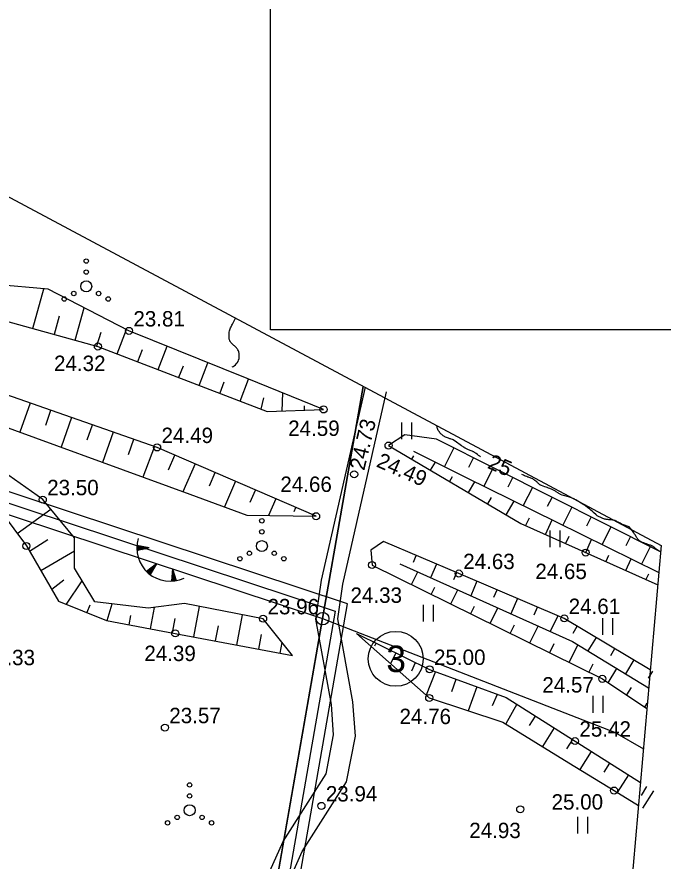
# Model space of a CAD drawing. Extents: x 509422 to 615075, y 6525431 to 6565970.
# Drawn here: x 513513.8 to 513572.5, y 6565829.1 to 6565905.9 of the extents above; entities that cross this region are included whole.
import ezdxf

# ---------------------------------------------------------------- set-up
doc = ezdxf.new("R2010")
doc.units = 0
for name, color, linetype in [('APIIR', 7, 'Continuous'), ('HALJASTUS', 7, 'Continuous'), ('HORISONTAAL', 7, 'Continuous'), ('KORGUS', 7, 'Continuous'), ('MOOTPIIR', 7, 'Continuous'), ('PIIR', 7, 'Continuous'), ('PIIR_TM', 7, 'Continuous'), ('PIIRIMLEITUD', 7, 'Continuous'), ('RELJEEF', 7, 'Continuous'), ('TEE', 7, 'Continuous'), ('VORMISTUS', 7, 'Continuous')]:
    doc.layers.add(name, color=color, linetype=linetype)

msp = doc.modelspace()

# ---------------------------------------------------------------- linework, layer by layer
at = {"layer": 'APIIR'}
msp.add_lwpolyline([(513352.534, 6565439.378), (513354.7, 6565479.99), (513481.83, 6565508.61), (513541.57, 6565851.16), (513545.257, 6565872.285)], dxfattribs=at)
at = {"layer": 'HALJASTUS'}
for p, q in [((513548.747, 6565868.991), (513548.747, 6565867.468)), ((513549.657, 6565868.991), (513549.657, 6565867.468)), ((513562.252, 6565859.174), (513562.252, 6565857.652)), ((513563.162, 6565859.174), (513563.162, 6565857.652)), ((513550.719, 6565852.412), (513550.719, 6565850.89)), ((513551.629, 6565852.412), (513551.629, 6565850.89)), ((513567.047, 6565851.211), (513567.047, 6565849.689)), ((513567.957, 6565851.211), (513567.957, 6565849.689)), ((513566.165, 6565844.128), (513566.165, 6565842.606)), ((513567.075, 6565844.128), (513567.075, 6565842.606)), ((513564.761, 6565833.132), (513564.761, 6565831.61)), ((513565.671, 6565833.132), (513565.671, 6565831.61))]:
    msp.add_line(p, q, dxfattribs=at)
for centre, radius in [((513520.067, 6565883.678), 0.2), ((513520.067, 6565882.678), 0.2), ((513520.067, 6565881.378), 0.5), ((513518.937, 6565880.728), 0.2), ((513521.197, 6565880.728), 0.2), ((513518.067, 6565880.228), 0.2), ((513522.067, 6565880.228), 0.2), ((513536.046, 6565860.057), 0.2), ((513536.046, 6565859.057), 0.2), ((513536.046, 6565857.757), 0.5), ((513534.046, 6565856.607), 0.2), ((513534.916, 6565857.107), 0.2), ((513537.176, 6565857.107), 0.2), ((513538.046, 6565856.607), 0.2), ((513529.474, 6565836.039), 0.2), ((513529.474, 6565835.039), 0.2), ((513529.474, 6565833.739), 0.5), ((513528.344, 6565833.089), 0.2), ((513530.604, 6565833.089), 0.2), ((513527.474, 6565832.589), 0.2), ((513531.474, 6565832.589), 0.2)]:
    msp.add_circle(centre, radius, dxfattribs=at)
at = {"layer": 'HORISONTAAL'}
for points in [[(513533.338, 6565874.067), (513533.432, 6565874.1), (513533.538, 6565874.164), (513533.638, 6565874.243), (513533.721, 6565874.322), (513533.811, 6565874.428), (513533.885, 6565874.542), (513533.935, 6565874.667), (513533.97, 6565874.802), (513533.979, 6565874.863), (513533.99, 6565874.973), (513533.993, 6565875.083), (513533.985, 6565875.192), (513533.969, 6565875.302), (513533.959, 6565875.352), (513533.938, 6565875.434), (513533.91, 6565875.514), (513533.873, 6565875.59), (513533.831, 6565875.663), (513533.781, 6565875.733), (513533.728, 6565875.799), (513533.67, 6565875.861), (513533.608, 6565875.92), (513533.571, 6565875.953), (513533.511, 6565876.007), (513533.45, 6565876.061), (513533.389, 6565876.115), (513533.329, 6565876.169), (513533.308, 6565876.187), (513533.261, 6565876.235), (513533.218, 6565876.285), (513533.18, 6565876.34), (513533.147, 6565876.399), (513533.121, 6565876.46), (513533.1, 6565876.523), (513533.087, 6565876.589), (513533.079, 6565876.655), (513533.063, 6565876.916), (513533.061, 6565877.017), (513533.064, 6565877.119), (513533.077, 6565877.22), (513533.094, 6565877.32), (513533.121, 6565877.418), (513533.153, 6565877.514), (513533.194, 6565877.607), (513533.241, 6565877.698), (513533.323, 6565877.84), (513533.385, 6565877.951), (513533.445, 6565878.062), (513533.502, 6565878.176), (513533.557, 6565878.29), (513533.646, 6565878.481), (513533.649, 6565878.488)], [(513555.927, 6565865.882), (513555.863, 6565865.932), (513555.76, 6565866.01), (513555.657, 6565866.086), (513555.533, 6565866.177), (513555.491, 6565866.206), (513555.449, 6565866.235), (513555.405, 6565866.263), (513555.362, 6565866.29), (513555.317, 6565866.316), (513555.271, 6565866.34), (513555.225, 6565866.362), (513555.178, 6565866.383), (513554.991, 6565866.461), (513554.922, 6565866.491), (513554.852, 6565866.521), (513554.783, 6565866.552), (513554.715, 6565866.584), (513554.612, 6565866.632), (513554.595, 6565866.64), (513554.578, 6565866.649), (513554.562, 6565866.658), (513554.546, 6565866.668), (513554.482, 6565866.707), (513554.466, 6565866.717), (513554.45, 6565866.727), (513554.435, 6565866.738), (513554.419, 6565866.748), (513554.215, 6565866.889), (513554.098, 6565866.969), (513553.98, 6565867.051), (513553.863, 6565867.132), (513553.747, 6565867.214), (513553.45, 6565867.422), (513553.384, 6565867.454), (513553.261, 6565867.487), (513553.2, 6565867.505), (513553.139, 6565867.523), (513553.078, 6565867.544), (513553.019, 6565867.567), (513552.756, 6565867.67), (513552.701, 6565867.694), (513552.648, 6565867.721), (513552.597, 6565867.752), (513552.547, 6565867.785), (513552.5, 6565867.822), (513552.454, 6565867.861), (513552.41, 6565867.902), (513552.368, 6565867.945), (513552.249, 6565868.071), (513552.193, 6565868.138), (513552.142, 6565868.207), (513552.097, 6565868.282), (513552.058, 6565868.36), (513552.027, 6565868.441), (513552.001, 6565868.524), (513551.984, 6565868.609), (513551.972, 6565868.695), (513551.972, 6565868.697)], [(513572.319, 6565857.23), (513572.271, 6565857.254), (513572.214, 6565857.286), (513572.158, 6565857.321), (513572.104, 6565857.359), (513572.008, 6565857.429), (513571.947, 6565857.475), (513571.885, 6565857.522), (513571.825, 6565857.57), (513571.765, 6565857.618), (513571.732, 6565857.646), (513571.688, 6565857.679), (513571.643, 6565857.711), (513571.596, 6565857.74), (513571.548, 6565857.768), (513571.498, 6565857.792), (513571.448, 6565857.814), (513571.397, 6565857.834), (513571.344, 6565857.852), (513571.159, 6565857.91), (513571.038, 6565857.95), (513570.918, 6565857.993), (513570.8, 6565858.04), (513570.683, 6565858.089), (513570.556, 6565858.146), (513570.504, 6565858.172), (513570.455, 6565858.201), (513570.408, 6565858.234), (513570.364, 6565858.27), (513570.317, 6565858.314), (513570.282, 6565858.352), (513570.25, 6565858.392), (513570.22, 6565858.434), (513570.192, 6565858.477), (513570.164, 6565858.52), (513570.137, 6565858.564), (513570.109, 6565858.608), (513570.028, 6565858.742), (513569.959, 6565858.851), (513569.887, 6565858.959), (513569.811, 6565859.064), (513569.732, 6565859.166), (513569.45, 6565859.52), (513568.863, 6565859.734), (513568.791, 6565859.762), (513568.72, 6565859.794), (513568.651, 6565859.829), (513568.584, 6565859.867), (513568.516, 6565859.906), (513568.448, 6565859.943), (513568.378, 6565859.977), (513568.307, 6565860.01), (513568.251, 6565860.035), (513568.15, 6565860.073), (513568.048, 6565860.104), (513567.942, 6565860.125), (513567.835, 6565860.14), (513567.603, 6565860.159), (513567.527, 6565860.166), (513567.45, 6565860.173), (513567.374, 6565860.183), (513567.298, 6565860.193), (513567.223, 6565860.208), (513567.15, 6565860.228), (513567.078, 6565860.254), (513567.009, 6565860.285), (513566.543, 6565860.52), (513566.486, 6565860.556), (513566.45, 6565860.591), (513566.21, 6565860.819), (513566.09, 6565860.929), (513565.967, 6565861.036), (513565.841, 6565861.139), (513565.712, 6565861.239), (513565.45, 6565861.434), (513565.395, 6565861.465), (513565.326, 6565861.506), (513564.947, 6565861.749), (513564.865, 6565861.801), (513564.783, 6565861.852), (513564.7, 6565861.902), (513564.617, 6565861.951), (513564.527, 6565862.002), (513564.448, 6565862.044), (513564.367, 6565862.083), (513564.285, 6565862.12), (513564.202, 6565862.153), (513564.118, 6565862.184), (513564.033, 6565862.211), (513563.947, 6565862.236), (513563.479, 6565862.359), (513563.364, 6565862.396), (513563.229, 6565862.463), (513563.176, 6565862.492), (513563.123, 6565862.522), (513563.071, 6565862.553), (513563.019, 6565862.584), (513562.832, 6565862.702), (513562.77, 6565862.74), (513562.707, 6565862.776), (513562.644, 6565862.81), (513562.579, 6565862.844), (513562.514, 6565862.875), (513562.449, 6565862.906), (513562.383, 6565862.935), (513562.316, 6565862.962), (513562.232, 6565862.996), (513562.123, 6565863.039), (513562.013, 6565863.081), (513561.902, 6565863.12), (513561.791, 6565863.159), (513561.493, 6565863.259), (513561.472, 6565863.267), (513561.451, 6565863.275), (513561.431, 6565863.285), (513561.411, 6565863.296), (513561.333, 6565863.342), (513561.314, 6565863.354), (513561.296, 6565863.367), (513561.279, 6565863.381), (513561.262, 6565863.396), (513561.213, 6565863.442), (513561.173, 6565863.481), (513561.131, 6565863.519), (513561.089, 6565863.556), (513561.047, 6565863.593), (513560.892, 6565863.724), (513560.825, 6565863.775), (513560.756, 6565863.822), (513560.683, 6565863.861), (513560.607, 6565863.896), (513560.528, 6565863.927), (513560.449, 6565863.958), (513560.37, 6565863.987), (513560.291, 6565864.016), (513560.244, 6565864.033), (513560.141, 6565864.072), (513560.039, 6565864.112), (513559.939, 6565864.155), (513559.839, 6565864.199), (513559.699, 6565864.264)]]:
    msp.add_lwpolyline(points, dxfattribs=at)
at = {"layer": 'KORGUS'}
for centre in [(513523.958, 6565877.327), (513521.129, 6565875.908), (513541.655, 6565870.181), (513526.519, 6565866.728), (513547.573, 6565866.898), (513544.443, 6565864.286), (513516.116, 6565861.982), (513540.98, 6565860.472), (513514.623, 6565857.768), (513565.506, 6565857.163), (513546.071, 6565856.035), (513553.965, 6565855.264), (513536.162, 6565851.152), (513563.558, 6565851.18), (513528.165, 6565849.818), (513551.307, 6565846.55), (513567.023, 6565845.685), (513551.269, 6565843.949), (513527.226, 6565841.252), (513564.535, 6565840.028), (513568.09, 6565835.526), (513541.468, 6565834.135), (513559.549, 6565833.827)]:
    msp.add_circle(centre, 0.32, dxfattribs=at)
at = {"layer": 'MOOTPIIR'}
msp.add_lwpolyline([(512879.071, 6565688.193), (512823.932, 6565848.741), (512825.075, 6565884.492), (512827.679, 6565913.01), (513448.17, 6565924.166), (513572.368, 6565857.798), (513561.325, 6565731.726), (513511.309, 6565499.186), (513354.422, 6565438.926), (513251.738, 6565463.508), (513252.747, 6565585.499)], close=True, dxfattribs=at)
at = {"layer": 'PIIR'}
msp.add_lwpolyline([(513442.384, 6565886.056), (512829.322, 6565875.033), (512905.604, 6565720.31), (513290.987, 6565614.399), (513289.987, 6565493.425), (513354.686, 6565477.937), (513483.571, 6565506.952), (513523.89, 6565738.256), (513543.837, 6565852.517)], close=True, dxfattribs=at)
for points in [[(513541.494, 6565851.185), (513541.57, 6565851.16), (513545.257, 6565872.285)], [(513545.257, 6565872.285), (513541.57, 6565851.16), (513568.12, 6565840.85), (513570.75, 6565839.318)]]:
    msp.add_lwpolyline(points, dxfattribs=at)
at = {"layer": 'PIIR_TM'}
for points in [[(512906.302, 6565721.155), (512830.916, 6565874.062), (513442.232, 6565885.053), (513542.704, 6565851.838), (513522.905, 6565738.428), (513482.701, 6565507.781), (513354.693, 6565478.963), (513290.993, 6565494.213), (513291.994, 6565615.159)], [(512832.51, 6565873.09), (513442.08, 6565884.05), (513541.57, 6565851.16), (513521.92, 6565738.6), (513481.83, 6565508.61), (513354.7, 6565479.99), (513337.28, 6565484.16), (513292, 6565495), (513293, 6565615.92), (512907, 6565722), (512869.36, 6565798.35)]]:
    msp.add_lwpolyline(points, close=True, dxfattribs=at)
msp.add_circle((513548.223, 6565847.505), 2.5, dxfattribs=at)
at = {"layer": 'PIIRIMLEITUD'}
msp.add_circle((513541.57, 6565851.16), 0.57, dxfattribs=at)
at = {"layer": 'RELJEEF'}
for p, q in [((513515.221, 6565877.539), (513516.216, 6565881.143)), ((513519.077, 6565876.474), (513519.889, 6565879.418)), ((513517.61, 6565878.679), (513517.149, 6565877.007)), ((513521.41, 6565877.185), (513521.005, 6565875.942)), ((513522.875, 6565875.237), (513523.718, 6565877.45)), ((513525.157, 6565875.598), (513524.742, 6565874.519)), ((513526.609, 6565873.802), (513527.426, 6565875.927)), ((513530.343, 6565872.367), (513531.135, 6565874.429)), ((513528.878, 6565874.131), (513528.476, 6565873.085)), ((513534.077, 6565870.932), (513534.845, 6565872.931)), ((513532.6, 6565872.665), (513532.21, 6565871.65)), ((513537.901, 6565870.041), (513537.943, 6565871.68)), ((513514.961, 6565870.768), (513514.033, 6565868.113)), ((513536.185, 6565871.254), (513535.944, 6565870.215)), ((513516.381, 6565868.768), (513516.849, 6565870.108)), ((513539.885, 6565870.509), (513539.899, 6565870.116)), ((513541.655, 6565870.181), (513541.655, 6565870.181)), ((513518.737, 6565869.448), (513517.791, 6565866.742)), ((513520.148, 6565867.422), (513520.625, 6565868.788)), ((513522.513, 6565868.128), (513521.549, 6565865.37)), ((513523.915, 6565866.076), (513524.401, 6565867.468)), ((513526.289, 6565866.808), (513525.219, 6565864.031)), ((513527.565, 6565864.706), (513528.131, 6565866.03)), ((513549.85, 6565865.972), (513549.668, 6565865.663)), ((513553.506, 6565866.678), (513552.656, 6565864.985)), ((513529.967, 6565865.236), (513528.869, 6565862.699)), ((513551.391, 6565864.648), (513551.83, 6565865.393)), ((513554.871, 6565864.94), (513555.293, 6565865.78)), ((513531.277, 6565863.227), (513531.802, 6565864.442)), ((513557.081, 6565864.883), (513556.242, 6565863.213)), ((513553.371, 6565864.068), (513553.114, 6565863.632)), ((513558.452, 6565863.157), (513558.868, 6565863.986)), ((513533.638, 6565863.648), (513532.633, 6565861.326)), ((513554.837, 6565862.616), (513555.426, 6565863.616)), ((513560.655, 6565863.088), (513559.829, 6565861.441)), ((513534.994, 6565861.747), (513535.474, 6565862.854)), ((513556.892, 6565862.164), (513556.56, 6565861.6)), ((513562.032, 6565861.373), (513562.443, 6565862.191)), ((513537.309, 6565862.06), (513536.655, 6565860.548)), ((513558.283, 6565860.585), (513559.006, 6565861.848)), ((513513.778, 6565858.909), (513516.843, 6565861.106)), ((513538.981, 6565860.888), (513539.145, 6565861.266)), ((513564.23, 6565861.294), (513563.415, 6565859.67)), ((513540.98, 6565860.472), (513540.98, 6565860.472)), ((513560.376, 6565860.307), (513560.029, 6565859.615)), ((513561.855, 6565858.798), (513562.457, 6565860.143)), ((513565.613, 6565859.59), (513566.018, 6565860.397)), ((513567.805, 6565859.499), (513567.001, 6565857.898)), ((513516.588, 6565858.333), (513514.916, 6565857.267)), ((513563.966, 6565858.618), (513563.68, 6565857.98)), ((513565.506, 6565857.163), (513566.046, 6565858.37)), ((513569.193, 6565857.807), (513569.592, 6565858.602)), ((513524.665, 6565857.605), (513524.864, 6565857.764)), ((513524.665, 6565857.541), (513524.928, 6565857.752)), ((513524.666, 6565857.67), (513524.799, 6565857.777)), ((513524.667, 6565857.479), (513524.993, 6565857.739)), ((513524.668, 6565857.736), (513524.735, 6565857.789)), ((513524.67, 6565857.417), (513525.057, 6565857.727)), ((513525.785, 6565857.586), (513524.672, 6565857.801)), ((513525.785, 6565857.586), (513524.673, 6565857.368)), ((513524.694, 6565857.372), (513525.122, 6565857.714)), ((513524.8, 6565857.393), (513525.186, 6565857.702)), ((513524.906, 6565857.414), (513525.251, 6565857.689)), ((513525.012, 6565857.434), (513525.315, 6565857.677)), ((513525.118, 6565857.455), (513525.379, 6565857.665)), ((513525.224, 6565857.476), (513525.444, 6565857.652)), ((513525.33, 6565857.497), (513525.508, 6565857.64)), ((513525.436, 6565857.518), (513525.573, 6565857.627)), ((513525.542, 6565857.538), (513525.637, 6565857.615)), ((513525.648, 6565857.559), (513525.702, 6565857.602)), ((513571.38, 6565857.705), (513570.588, 6565856.126)), ((513515.925, 6565855.54), (513518.995, 6565857.335)), ((513549.834, 6565856.308), (513550.091, 6565856.913)), ((513567.586, 6565856.915), (513567.331, 6565856.346)), ((513526.449, 6565856.146), (513525.56, 6565855.442)), ((513526.449, 6565856.146), (513525.89, 6565855.16)), ((513526.273, 6565855.836), (513526.28, 6565856.011)), ((513526.327, 6565855.93), (513526.331, 6565856.052)), ((513526.38, 6565856.024), (513526.382, 6565856.093)), ((513551.931, 6565856.129), (513551.401, 6565854.884)), ((513569.156, 6565855.529), (513569.635, 6565856.597)), ((513525.608, 6565855.396), (513525.61, 6565855.482)), ((513525.656, 6565855.351), (513525.662, 6565855.522)), ((513525.704, 6565855.308), (513525.713, 6565855.563)), ((513525.753, 6565855.267), (513525.765, 6565855.604)), ((513525.802, 6565855.228), (513525.816, 6565855.645)), ((513525.85, 6565855.19), (513525.868, 6565855.685)), ((513525.9, 6565855.178), (513525.919, 6565855.726)), ((513525.953, 6565855.272), (513525.971, 6565855.767)), ((513526.007, 6565855.366), (513526.022, 6565855.808)), ((513526.06, 6565855.46), (513526.074, 6565855.848)), ((513526.113, 6565855.554), (513526.125, 6565855.889)), ((513526.167, 6565855.648), (513526.177, 6565855.93)), ((513526.22, 6565855.742), (513526.228, 6565855.971)), ((513527.914, 6565855.698), (513527.829, 6565854.567)), ((513528.154, 6565854.947), (513527.878, 6565855.22)), ((513528.121, 6565855.05), (513527.883, 6565855.286)), ((513528.088, 6565855.153), (513527.888, 6565855.351)), ((513528.055, 6565855.256), (513527.893, 6565855.416)), ((513528.022, 6565855.359), (513527.897, 6565855.482)), ((513527.989, 6565855.461), (513527.902, 6565855.547)), ((513527.956, 6565855.564), (513527.907, 6565855.613)), ((513527.914, 6565855.698), (513528.259, 6565854.618)), ((513549.657, 6565854.263), (513550.225, 6565855.413)), ((513553.499, 6565854.705), (513553.772, 6565855.346)), ((513571.205, 6565855.211), (513570.982, 6565854.712)), ((513518.037, 6565854.66), (513516.935, 6565853.814)), ((513518.27, 6565852.465), (513519.692, 6565854.604)), ((513527.894, 6565854.571), (513527.834, 6565854.631)), ((513527.96, 6565854.576), (513527.839, 6565854.696)), ((513528.025, 6565854.583), (513527.843, 6565854.762)), ((513528.088, 6565854.59), (513527.848, 6565854.827)), ((513528.15, 6565854.599), (513527.853, 6565854.893)), ((513528.211, 6565854.609), (513527.858, 6565854.958)), ((513528.253, 6565854.638), (513527.863, 6565855.024)), ((513528.22, 6565854.741), (513527.868, 6565855.089)), ((513528.187, 6565854.844), (513527.873, 6565855.155)), ((513555.612, 6565854.563), (513555.05, 6565853.244)), ((513551.75, 6565853.985), (513551.45, 6565853.378)), ((513553.243, 6565852.492), (513553.876, 6565853.772)), ((513557.164, 6565853.102), (513557.452, 6565853.779)), ((513559.292, 6565852.996), (513558.7, 6565851.604)), ((513520.389, 6565852.378), (513520.125, 6565851.718)), ((513521.984, 6565850.981), (513522.426, 6565852.51)), ((513525.915, 6565850.242), (513526.281, 6565852.186)), ((513529.846, 6565849.502), (513530.368, 6565852.277)), ((513555.369, 6565852.279), (513555.036, 6565851.606)), ((513560.828, 6565851.498), (513561.132, 6565852.212)), ((513524.107, 6565851.45), (513523.949, 6565850.612)), ((513533.777, 6565848.762), (513534.295, 6565851.515)), ((513556.83, 6565850.72), (513557.526, 6565852.131)), ((513562.973, 6565851.429), (513562.282, 6565849.994)), ((513528.123, 6565851.164), (513527.88, 6565849.872)), ((513532.071, 6565850.514), (513531.811, 6565849.132)), ((513558.987, 6565850.573), (513558.623, 6565849.834)), ((513560.416, 6565848.949), (513561.177, 6565850.49)), ((513564.371, 6565849.849), (513564.73, 6565850.482)), ((513535.993, 6565849.722), (513535.742, 6565848.393)), ((513544.643, 6565849.804), (513544.643, 6565849.804)), ((513566.448, 6565849.458), (513565.714, 6565848.226)), ((513537.708, 6565848.023), (513537.891, 6565848.997)), ((513546.319, 6565848.679), (513546.44, 6565848.927)), ((513562.606, 6565848.867), (513562.209, 6565848.063)), ((513564.002, 6565847.177), (513564.797, 6565848.786)), ((513567.793, 6565847.809), (513568.166, 6565848.435)), ((513538.844, 6565847.809), (513538.844, 6565847.809)), ((513548.237, 6565848.049), (513547.752, 6565847.057)), ((513549.68, 6565846.418), (513550.034, 6565847.171)), ((513566.167, 6565847.007), (513565.795, 6565846.291)), ((513569.885, 6565847.411), (513569.128, 6565846.141)), ((513551.855, 6565846.349), (513550.979, 6565844.205)), ((513567.548, 6565845.335), (513568.33, 6565846.628)), ((513571.219, 6565845.743), (513571.603, 6565846.388)), ((513553.32, 6565844.536), (513553.732, 6565845.661)), ((513555.61, 6565844.972), (513554.81, 6565842.789)), ((513569.653, 6565844.887), (513569.211, 6565844.225)), ((513557.033, 6565843.247), (513557.488, 6565844.284)), ((513559.256, 6565843.372), (513558.236, 6565841.591)), ((513570.875, 6565843.115), (513571.113, 6565843.472)), ((513560.403, 6565841.446), (513560.945, 6565842.302)), ((513562.635, 6565841.232), (513561.565, 6565839.542)), ((513563.796, 6565839.328), (513564.325, 6565840.162)), ((513566.014, 6565839.091), (513564.972, 6565837.446)), ((513567.189, 6565837.209), (513567.704, 6565838.021)), ((513569.393, 6565836.951), (513568.379, 6565835.349)), ((513570.582, 6565835.091), (513571.083, 6565835.881)), ((513571.676, 6565835.505), (513570.68, 6565833.933))]:
    msp.add_line(p, q, dxfattribs=at)
for points in [[(513115.679, 6565894.54), (513153.82, 6565892.441), (513173.134, 6565894.028), (513192.511, 6565894.123), (513210.829, 6565894.213), (513239.476, 6565896.059), (513256.923, 6565896.059), (513295.339, 6565897.442), (513310.267, 6565896.788), (513319.13, 6565897.908), (513343.847, 6565897.913), (513364.747, 6565899.127), (513377.155, 6565898.566), (513389.54, 6565899.52), (513419.496, 6565897.709), (513439.316, 6565896.51), (513458.864, 6565893.025), (513479.825, 6565889.287), (513493.885, 6565884.311), (513505.224, 6565880.298), (513521.129, 6565875.908), (513536.53, 6565869.989), (513541.655, 6565870.181)], [(513541.655, 6565870.181), (513534.709, 6565872.986), (513523.958, 6565877.327), (513516.599, 6565881.109), (513511.747, 6565881.536), (513503.11, 6565884.47), (513492.821, 6565887.137), (513475.603, 6565892.426), (513461.785, 6565895.534), (513451.122, 6565896.761)], [(513126.775, 6565881.461), (513157.366, 6565880.16), (513169.961, 6565881.374), (513180.038, 6565883.521), (513195.339, 6565884.922), (513213.766, 6565885.482), (513282.452, 6565886.065), (513294.814, 6565888.014), (513304.517, 6565887.548), (513311.982, 6565887.188), (513324.916, 6565886.566), (513339.971, 6565888.294), (513388.172, 6565888.627), (513399.742, 6565888.707), (513443.451, 6565885.069), (513465.166, 6565880.821), (513482.458, 6565877.438), (513509.37, 6565869.814), (513529.493, 6565862.472), (513534.672, 6565860.582), (513540.98, 6565860.472)], [(513540.98, 6565860.472), (513526.519, 6565866.728), (513504.92, 6565874.278), (513491.776, 6565878.873), (513473.478, 6565882.121), (513461.816, 6565885.856), (513446.888, 6565887.443)], [(513572.319, 6565857.233), (513557.37, 6565864.738), (513551.935, 6565867.466), (513549.053, 6565867.885), (513547.573, 6565866.898)], [(513547.573, 6565866.898), (513559.609, 6565859.803), (513572.056, 6565854.231)], [(513538.844, 6565847.809), (513536.162, 6565851.152), (513529.018, 6565852.539), (513525.712, 6565852.113), (513520.861, 6565852.699), (513518.995, 6565855.74), (513518.995, 6565858.515), (513516.116, 6565861.982), (513510.411, 6565865.984), (513507.159, 6565866.25), (513497.813, 6565866.204), (513493.228, 6565864.817), (513492.094, 6565864.474), (513486.884, 6565864.87), (513483.098, 6565864.23), (513475.528, 6565864.497), (513466.838, 6565863.27), (513460.493, 6565861.669), (513449.201, 6565858.82)], [(513549.829, 6565866.381), (513554.643, 6565864.003), (513562.816, 6565859.965), (513572.154, 6565855.352)], [(513422.036, 6565828.077), (513422.663, 6565832.719), (513423.289, 6565837.36), (513422.354, 6565841.95), (513422.556, 6565845.149), (513423.356, 6565849.097), (513427.095, 6565850.594), (513429.174, 6565851.426), (513436.364, 6565848.617), (513443.403, 6565851.787), (513465.692, 6565858.863), (513471.397, 6565859.823), (513481.686, 6565860.357), (513493.735, 6565861.531), (513506.906, 6565862.814), (513512.33, 6565860.862), (513514.623, 6565857.768), (513517.555, 6565852.753), (513521.927, 6565850.992), (513528.165, 6565849.818), (513538.844, 6565847.809)], [(513571.38, 6565846.52), (513563.558, 6565851.18), (513553.965, 6565855.264), (513547.124, 6565858.176), (513545.949, 6565857.392), (513546.071, 6565856.035)], [(513546.071, 6565856.035), (513567.023, 6565845.685), (513571.071, 6565842.985)], [(513548.611, 6565856.138), (513564.315, 6565849.08), (513571.234, 6565844.854)], [(513544.643, 6565849.804), (513551.307, 6565846.55), (513558.27, 6565843.997), (513564.535, 6565840.028), (513570.482, 6565836.262)], [(513544.643, 6565849.804), (513551.269, 6565843.949), (513557.971, 6565841.754), (513563.977, 6565838.058), (513568.09, 6565835.526), (513570.298, 6565834.168)]]:
    msp.add_lwpolyline(points, dxfattribs=at)
msp.add_arc((513527.692, 6565857.591), 3.027, 163.42341, 295.17451, dxfattribs=at)
at = {"layer": 'TEE'}
for points in [[(513515.778, 6565775.368), (513520.476, 6565776.418), (513522.849, 6565779.358), (513525.559, 6565784.557), (513526.97, 6565788.056), (513529.344, 6565801.718), (513530.396, 6565804.793), (513534.323, 6565817.658), (513535.337, 6565823.71), (513536.495, 6565827.603), (513537.974, 6565830.906), (513541.899, 6565837.06), (513542.576, 6565840.585), (513542.374, 6565843.345), (513540.951, 6565851.098), (513541.467, 6565854.647), (513545.46, 6565872.208)], [(513518.285, 6565773.221), (513521.721, 6565774.83), (513524.502, 6565778.275), (513527.347, 6565783.733), (513528.871, 6565787.514), (513531.255, 6565801.228), (513532.267, 6565804.188), (513536.241, 6565817.206), (513537.257, 6565823.265), (513538.343, 6565826.918), (513539.71, 6565829.97), (513543.76, 6565836.32), (513544.556, 6565840.47), (513544.328, 6565843.595), (513542.944, 6565851.135), (513543.402, 6565854.286), (513547.378, 6565871.772)]]:
    msp.add_lwpolyline(points, dxfattribs=at)
at = {"layer": 'VORMISTUS'}
msp.add_lwpolyline([(513536.838, 6565957.435), (513636.838, 6565957.435), (513636.838, 6565877.435), (513536.838, 6565877.435)], close=True, dxfattribs=at)

# ---------------------------------------------------------------- texts
at = {"layer": 'HORISONTAAL'}
msp.add_text('25', height=1.4, rotation=336.78008, dxfattribs=at).set_placement((513556.489, 6565864.879))
at = {"layer": 'KORGUS'}
for s, p in [('23.81 ', (513524.358, 6565877.727)), ('24.32 ', (513517.139, 6565873.678)), ('24.59 ', (513538.44, 6565867.776)), ('24.49 ', (513526.919, 6565867.128)), ('23.50 ', (513516.516, 6565862.382)), ('24.66 ', (513537.729, 6565862.681)), ('24.63 ', (513554.365, 6565855.664)), ('24.65 ', (513560.926, 6565854.758)), ('24.33 ', (513544.11, 6565852.596)), ('23.96 ', (513536.562, 6565851.552)), ('24.61 ', (513563.958, 6565851.58)), ('24.33 ', (513510.722, 6565846.928)), ('24.39 ', (513525.355, 6565847.302)), ('25.00 ', (513551.707, 6565846.95)), ('24.57 ', (513561.563, 6565844.44)), ('23.57 ', (513527.626, 6565841.652)), ('24.76 ', (513548.57, 6565841.571)), ('25.42 ', (513564.935, 6565840.428)), ('23.94 ', (513541.868, 6565834.535)), ('25.00 ', (513562.404, 6565833.795)), ('24.93 ', (513554.914, 6565831.202))]:
    msp.add_text(s, height=1.4, dxfattribs=at).set_placement(p)
for s, rotation, p in [('24.73 ', 76.5927, (513545.356, 6565864.568)), ('24.49 ', 336.29482, (513546.376, 6565865.018))]:
    msp.add_text(s, height=1.4, rotation=rotation, dxfattribs=at).set_placement(p)
at = {"layer": 'PIIR_TM'}
msp.add_text('3', height=2.4, dxfattribs=at).set_placement((513547.367, 6565846.305))

doc.saveas('drawing.dxf')
